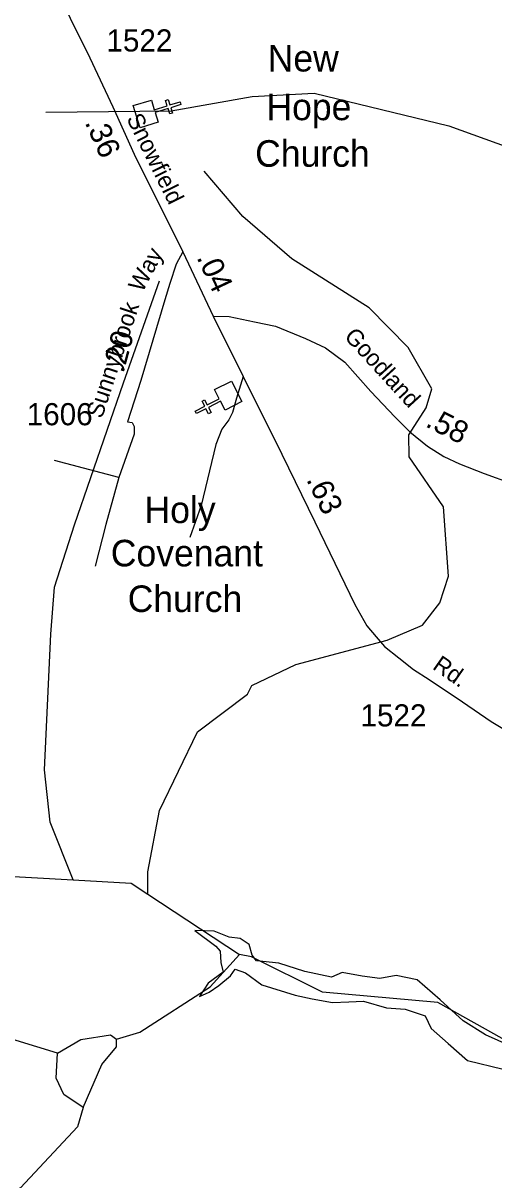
# Model space of a CAD drawing. Extents: x 2104537 to 2336408, y 34176 to 229611.
# Drawn here: x 2276721 to 2279377, y 150483 to 157014 of the extents above; entities that cross this region are included whole.
import ezdxf

# ---------------------------------------------------------------- set-up
doc = ezdxf.new("R2010")
doc.units = 0
for name, color, linetype in [('Exist Cultural Church CELL', 7, 'Continuous'), ('Exist Cultural Church Label', 7, 'Continuous'), ('Exist Cultural Church with Cemetery Label', 7, 'Continuous'), ('Exist Hydrographic Creek Double Shore', 7, 'Continuous'), ('Exist Hydrographic Creek Single Shore', 7, 'Continuous'), ('Exist Hydrographic Misc Water Feature', 7, 'Continuous'), ('Exist Road Non-System Type 51', 7, 'Continuous'), ('Exist Road Secondary Mileage Hundredths English Label', 7, 'Continuous'), ('Exist Road Secondary Type 51 Attributed', 7, 'Continuous'), ('Exist Road Secondary Type 51 Label', 7, 'Continuous'), ('Exist Road Secondary Type 51 Number Label', 7, 'Continuous')]:
    doc.layers.add(name, color=color, linetype=linetype)

msp = doc.modelspace()

# ---------------------------------------------------------------- linework, layer by layer
at = {"layer": 'Exist Cultural Church CELL'}
for points in [[(2277444.4, 156579.3), (2277461.1, 156524.9), (2277533.9, 156547.1), (2277524.6, 156577.7), (2277539.8, 156582.3), (2277549.2, 156551.7), (2277606.7, 156569.3), (2277611.4, 156553.9), (2277553.8, 156536.4), (2277563.2, 156505.8), (2277547.9, 156501.1), (2277538.6, 156531.7), (2277465.7, 156509.6), (2277482.4, 156454.4), (2277380.6, 156423.4), (2277342.5, 156548.3)], [(2277860.7, 154828.2), (2277834.7, 154878.8), (2277766.9, 154844.2), (2277781.5, 154815.7), (2277767.3, 154808.4), (2277752.7, 154836.9), (2277699.2, 154809.6), (2277691.9, 154823.8), (2277745.4, 154851.2), (2277730.9, 154879.7), (2277745.1, 154887), (2277759.6, 154858.5), (2277827.4, 154893.1), (2277801.3, 154944.5), (2277896.1, 154992.9), (2277955.5, 154876.6)]]:
    msp.add_lwpolyline(points, close=True, dxfattribs=at)
at = {"layer": 'Exist Hydrographic Creek Double Shore'}
for points in [[(2277996.5, 151811.2), (2277946.2, 151844.8), (2277883.3, 151853.1), (2277799.4, 151886.7), (2277690.4, 151890.9), (2277807.8, 151802.8), (2277833, 151773.4), (2277837.2, 151710.5), (2277849.7, 151655.9), (2277765.9, 151593), (2277715.6, 151517.5), (2277770.1, 151542.7), (2277824.6, 151580.4), (2277891.7, 151635), (2277916.8, 151672.7), (2277975.5, 151651.7), (2278067.7, 151584.6), (2278256.4, 151525.9), (2278352.8, 151504.9), (2278466, 151483.9), (2278558.3, 151488.1), (2278642.1, 151492.3), (2278772.1, 151454.5), (2278876.9, 151446.2), (2278990.1, 151408.4), (2279023.7, 151337.1), (2279120.1, 151253.2), (2279229.1, 151156.6), (2279430.3, 151108.4)], [(2279472.3, 151238.5), (2279329.7, 151301.4), (2279203.9, 151381.1), (2279074, 151498.6), (2278944, 151611.9), (2278826.6, 151637.1), (2278734.4, 151620.3), (2278633.8, 151632.9), (2278520.6, 151653.8), (2278461.9, 151626.6), (2278310.9, 151660.1), (2278164.2, 151706.3), (2278038.4, 151718.9), (2278013.2, 151752.4), (2277996.5, 151811.2)]]:
    msp.add_lwpolyline(points, dxfattribs=at)
at = {"layer": 'Exist Hydrographic Creek Single Shore'}
msp.add_line((2277424.5, 152096), (2277942.3, 151755.8), dxfattribs=at)
for points in [[(2276364.8, 152090.8), (2276530.3, 152203), (2277003.7, 152176.4)], [(2277003.7, 152176.4), (2277330.2, 152158), (2277424.5, 152096)], [(2277247.3, 151277.3), (2277380.2, 151317.4), (2277777.2, 151572.1), (2277942.3, 151755.8)], [(2280170.3, 151335.5), (2280137.3, 151293.5), (2279913.2, 151209.3), (2279647.3, 151198), (2279471.3, 151253.9), (2279061.2, 151484.9), (2278410.2, 151543.4), (2278009.3, 151741.4), (2277942.3, 151755.8)], [(2276914.3, 151198.4), (2276305.3, 151384.1), (2276238.3, 151382.1)], [(2277059.3, 150890.6), (2277165.3, 151134.6), (2277247.3, 151234.6), (2277247.3, 151277.3)], [(2277059.3, 150890.6), (2276950.2, 150964.9), (2276907.4, 151057.6), (2276914.3, 151198.4)]]:
    msp.add_lwpolyline(points, dxfattribs=at)
at = {"layer": 'Exist Hydrographic Misc Water Feature'}
for points in [[(2276848.3, 156510.1), (2277556.1, 156519.4), (2278013.2, 156599.1), (2278363.2, 156618.5), (2279123.1, 156433.3), (2280092.2, 156083.2), (2280334.2, 156101.5), (2280715.2, 156313.9), (2280756.2, 156339.3), (2281051.5, 156354.3), (2281466.5, 156298.9)], [(2277424.5, 152096), (2277424.5, 152222.5), (2277489.9, 152568.4), (2277705.2, 153013.4), (2277987.2, 153224.4), (2278011.4, 153273.2), (2278260.3, 153393), (2278775.2, 153530.6), (2278974.3, 153615.3), (2279073.3, 153741.3), (2279122.3, 153891.2), (2279093.2, 154282.1), (2278899.2, 154564.7), (2278897.2, 154689.4), (2278996.2, 154841.6), (2279028.2, 154949.3), (2278893.3, 155181.5), (2278674.3, 155405.5), (2278238.1, 155682.9), (2277961.3, 155921.1), (2277742.3, 156178)], [(2277003.7, 152176.4), (2276872.9, 152502.9), (2276841.3, 152797.3), (2276876.2, 153564.1), (2276898.3, 153829.4), (2277011.3, 154181.4), (2277286.3, 154982), (2277491.2, 155557.9)], [(2276914.3, 151198.4), (2277047.2, 151274.6), (2277213.3, 151300.9), (2277247.3, 151277.3)], [(2277059.3, 150890.6), (2277027.3, 150783), (2276705.2, 150438.2), (2276498.3, 150327.4), (2276289.3, 150390.5), (2276069.3, 150732.6), (2276076.3, 150873.6), (2276174.3, 151107.8)]]:
    msp.add_lwpolyline(points, dxfattribs=at)
at = {"layer": 'Exist Road Non-System Type 51'}
msp.add_line((2277260.4, 154447.5), (2276898.5, 154544), dxfattribs=at)
for points in [[(2277962, 155019.4), (2277925.8, 154897.1), (2277901.6, 154814.6), (2277881.5, 154774.4), (2277841.3, 154722.1), (2277809.2, 154635.6), (2277724.7, 154289.5), (2277662.4, 154109.5)], [(2277310.6, 154762.3), (2277336.7, 154759.3), (2277346.8, 154737.2), (2277346.8, 154692.9), (2277260.4, 154447.5)], [(2277260.4, 154447.5), (2277188, 154183.9), (2277127.7, 153948.5)]]:
    msp.add_lwpolyline(points, dxfattribs=at)
at = {"layer": 'Exist Road Secondary Type 51 Attributed'}
for points in [[(2276890.7, 157254.5), (2276985.3, 157041.4), (2277096.4, 156816.9), (2277227.5, 156540.5), (2277346.7, 156274.1), (2277622.2, 155723)], [(2277622.2, 155723), (2277584, 155652.5), (2277547.8, 155543.9), (2277519.7, 155451.4), (2277385, 154996.7), (2277310.6, 154762.3)], [(2277622.2, 155723), (2277793.1, 155358.8)], [(2277793.1, 155358.8), (2277962, 155019.4), (2278181.2, 154580.5), (2278367.9, 154198.4), (2278593.7, 153730.9), (2278660.9, 153611.8), (2278713.5, 153549), (2278759.8, 153495.2), (2278841.4, 153430.2), (2278923, 153365.3), (2279012, 153307.8), (2279201.2, 153181.6), (2279361.5, 153070.2), (2279490.5, 152994.2), (2279742.7, 152836.5)], [(2277793.1, 155358.8), (2277883.6, 155356.8), (2278026.3, 155326.6), (2278144.9, 155302.5), (2278313.8, 155234.1), (2278426.3, 155179.8), (2278537.2, 155100.1), (2278683.2, 154933.9), (2278818.9, 154791.6), (2278903.9, 154706.6), (2279003, 154626), (2279095.8, 154566.2), (2279184.2, 154525.9), (2279322.9, 154471.6), (2279479.7, 154414.3), (2279557.9, 154384.4), (2279603.4, 154365.5)]]:
    msp.add_lwpolyline(points, dxfattribs=at)

# ---------------------------------------------------------------- texts
at = {"layer": 'Exist Cultural Church Label'}
for s, p in [('Holy', (2277406, 154191.1)), ('Covenant', (2277215.5, 153946.5)), ('Church', (2277310.9, 153688.9))]:
    msp.add_text(s, height=150, dxfattribs=at).set_placement(p)
at = {"layer": 'Exist Cultural Church with Cemetery Label'}
for s, p in [('New', (2278100.9, 156740.6)), ('Hope', (2278093.9, 156465.7)), ('Church', (2278030.1, 156202.8))]:
    msp.add_text(s, height=150, dxfattribs=at).set_placement(p)
at = {"layer": 'Exist Road Secondary Mileage Hundredths English Label'}
for s, rotation, p in [('.36', 294.10131, (2277067.1, 156453.1)), ('.04', 295.07215, (2277698, 155691.2)), ('.20', 74.89075, (2277286.6, 155032.8)), ('.58', 332.85164, (2278985.5, 154739.5)), ('.63', 295.77893, (2278317, 154437))]:
    msp.add_text(s, height=125, rotation=rotation, dxfattribs=at).set_placement(p)
at = {"layer": 'Exist Road Secondary Type 51 Label'}
for s, rotation, p in [('Snowfield', 296.31922, (2277302, 156475.5)), ('Way', 62.09009, (2277393.8, 155488.8)), ('Sunnybrook', 71.72464, (2277165.1, 154776.4)), ('Goodland', 312.53644, (2278528.1, 155240.7)), ('Rd.', 325.15704, (2279025.9, 153371.3))]:
    msp.add_text(s, height=95, rotation=rotation, dxfattribs=at).set_placement(p)
at = {"layer": 'Exist Road Secondary Type 51 Number Label'}
for s, p in [('1522', (2277191.1, 156853.4)), ('1606', (2276741.1, 154743.3)), ('1522', (2278624.9, 153042.9))]:
    msp.add_text(s, height=125, dxfattribs=at).set_placement(p)

doc.saveas('drawing.dxf')
